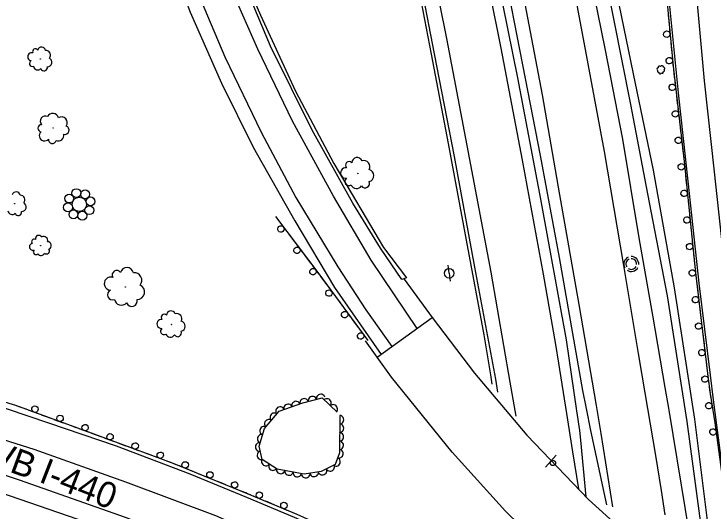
# Model space of a CAD drawing. Extents: x 1722896 to 1754269, y 648279 to 666297.
# Drawn here: x 1739766.7 to 1740094.2, y 649946.6 to 650179.3 of the extents above; entities that cross this region are included whole.
import ezdxf

# ---------------------------------------------------------------- set-up
doc = ezdxf.new("R2010")
doc.units = 0
for name, color, linetype in [('DESIGN - CENTERLINE - Proposed', 7, 'Continuous'), ('DESIGN - PUBLIC HEARING - Shapes', 7, 'Continuous'), ('DESIGN - SCRATCH - User 1', 7, 'Continuous'), ('DESIGN - SHEET - Linework', 7, 'Continuous'), ('SURVEY - CENTERLINE - Preliminary Text', 7, 'Continuous'), ('SURVEY - DTM - Breaklines', 7, 'Continuous'), ('SURVEY - VEGETATION - Features with Text', 7, 'Continuous')]:
    doc.layers.add(name, color=color, linetype=linetype)

msp = doc.modelspace()

# ---------------------------------------------------------------- linework, layer by layer
at = {"layer": 'DESIGN - CENTERLINE - Proposed'}
for points in [[(1739913.33, 650799.52), (1739912.65, 650808.93), (1739920.51, 650809.96), (1739921.57, 650794.9), (1739928.92, 650758.75), (1739937.1, 650719.21), (1739947.39, 650672.74), (1739956.72, 650629.93), (1739965.85, 650591.63), (1739975.34, 650545.72), (1739985.38, 650496.72), (1739996.72, 650441.3), (1740006.21, 650396.03), (1740016.52, 650346.91), (1740023.22, 650314.54), (1740032.46, 650269.85), (1740045.72, 650205.23), (1740056.71, 650151.35), (1740066.17, 650106.13), (1740076, 650051.06), (1740085.5, 649989.53), (1740093.71, 649923.36), (1740096.88, 649902.73)], [(1740090.85, 649923.33), (1740082.05, 649988.55), (1740072.85, 650047.27), (1740063.63, 650095.05), (1740055.74, 650136.89), (1740047.78, 650177.03), (1740039.49, 650218.85), (1740031.03, 650261.48), (1740023.03, 650300.6), (1740012.33, 650349.5), (1740003.05, 650395.86), (1739992.77, 650445.76), (1739979.56, 650508.05), (1739967.23, 650565.84), (1739949.78, 650644.2), (1739934.81, 650713.45), (1739920.46, 650779.77), (1739917.28, 650793.29), (1739913.33, 650799.52)], [(1739949.53, 650055.1), (1739962.56, 650037.17)], [(1739936.87, 650018.54), (1739962.56, 650037.17), (1739982.49, 650011.17), (1740006.96, 649982.01), (1740035.92, 649952.03), (1740064.3, 649926.27)], [(1739936.87, 650018.54), (1739931.37, 650026.29)], [(1740063.24, 649885.1), (1740061.62, 649886.22), (1740031.48, 649912.77), (1739996.95, 649946.55), (1739972, 649974.05), (1739943.58, 650009.2), (1739936.87, 650018.54)]]:
    msp.add_lwpolyline(points, dxfattribs=at)
at = {"layer": 'DESIGN - PUBLIC HEARING - Shapes'}
msp.add_line((1740015.75, 649967.09), (1740020.76, 649972.67), dxfattribs=at)
msp.add_circle((1740019.18, 649969.07), 1.25, dxfattribs=at)
at = {"layer": 'DESIGN - SCRATCH - User 1'}
for points in [[(1740047.32, 650862.78), (1740046.98, 650816.22), (1740046.64, 650776.97), (1740045.87, 650725.62), (1740046.33, 650678.57), (1740046.73, 650634.45), (1740048.03, 650582.74), (1740049.96, 650526.19), (1740052.64, 650469.96), (1740054.95, 650414.44), (1740058.12, 650352.5), (1740062.77, 650299.48), (1740066.66, 650253.19), (1740070.81, 650204.19), (1740075.46, 650154.82), (1740080.78, 650108.78), (1740085.99, 650058.1), (1740091.79, 650009.78)], [(1739868.31, 650747.95), (1739878.34, 650707.69), (1739891.84, 650656.8), (1739904.88, 650605.42), (1739919.15, 650546.43), (1739933.32, 650489.21), (1739945.7, 650435.58), (1739960, 650372.31), (1739973.31, 650309.84), (1739987.14, 650244.28), (1739998.39, 650189.2), (1740006.12, 650149.05), (1740013.29, 650113.05), (1740022.12, 650065.27), (1740033.01, 650002.94), (1740034.7, 649994.63)], [(1740030.44, 649993.5), (1740025.53, 650026.7), (1740013.49, 650092.58), (1740002.8, 650149.42), (1739988.91, 650218.16), (1739977.09, 650276.31), (1739964.1, 650336), (1739952.04, 650391.19), (1739942.4, 650433.85), (1739925.55, 650506.74), (1739911.76, 650563.97), (1739896.69, 650624.09), (1739882.06, 650680.89), (1739870.67, 650725.31), (1739865.75, 650739.07)], [(1739950.6, 650055.8), (1739948.47, 650054.97), (1739938.35, 650069.72), (1739925.52, 650090.7), (1739906.39, 650124.98), (1739886.95, 650164.31), (1739870.57, 650203.09)], [(1739872.67, 650200.71), (1739882.17, 650178.76), (1739898.53, 650143.13), (1739916.61, 650109.35), (1739939.84, 650069.95), (1739950.6, 650055.8)], [(1740073.23, 650178.54), (1740073.45, 650176.2)], [(1740073.45, 650176.2), (1740073.67, 650173.86)], [(1740073.82, 650172.27), (1740074.25, 650167.69)], [(1740074.4, 650166.1), (1740074.62, 650163.76)], [(1740074.62, 650163.76), (1740074.84, 650161.42)], [(1740074.99, 650159.82), (1740075.42, 650155.24)], [(1740075.6, 650153.65), (1740075.87, 650151.32)], [(1740075.87, 650151.32), (1740076.14, 650148.98)], [(1740076.32, 650147.4), (1740076.85, 650142.83)], [(1740077.03, 650141.24), (1740077.3, 650138.9)], [(1740077.3, 650138.9), (1740077.57, 650136.57)], [(1740077.75, 650134.98), (1740078.28, 650130.41)], [(1740078.47, 650128.82), (1740078.74, 650126.48)], [(1740078.74, 650126.48), (1740079.01, 650124.15)], [(1740079.19, 650122.56), (1740079.72, 650117.99)], [(1740079.9, 650116.4), (1740080.17, 650114.07)], [(1740080.17, 650114.07), (1740080.44, 650111.73)], [(1740080.62, 650110.14), (1740080.78, 650108.78), (1740081.11, 650105.57)], [(1740081.27, 650103.98), (1740081.51, 650101.64)], [(1740081.51, 650101.64), (1740081.75, 650099.3)], [(1740081.92, 650097.71), (1740082.39, 650093.14)], [(1740082.55, 650091.54), (1740082.79, 650089.21)], [(1740082.79, 650089.21), (1740083.03, 650086.87)], [(1740083.19, 650085.28), (1740083.66, 650080.7)], [(1739889.19, 650084.46), (1739909.45, 650057.62), (1739932.42, 650026.49)], [(1739889.19, 650084.46), (1739890.61, 650082.59)], [(1739891.57, 650081.31), (1739894.34, 650077.64)], [(1740083.83, 650079.11), (1740084.07, 650076.77)], [(1739895.31, 650076.36), (1739896.72, 650074.48)], [(1740084.07, 650076.77), (1740084.31, 650074.43)], [(1739896.72, 650074.48), (1739898.14, 650072.61)], [(1740084.47, 650072.84), (1740084.94, 650068.27)], [(1739899.1, 650071.33), (1739901.87, 650067.66)], [(1739902.84, 650066.38), (1739904.25, 650064.51)], [(1740085.1, 650066.67), (1740085.34, 650064.34)], [(1739904.25, 650064.51), (1739905.67, 650062.63)], [(1740085.34, 650064.34), (1740085.58, 650062)], [(1739906.63, 650061.35), (1739909.4, 650057.68)], [(1740085.75, 650060.41), (1740085.99, 650058.1), (1740086.26, 650055.83)], [(1739910.35, 650056.4), (1739911.75, 650054.51)], [(1739911.75, 650054.51), (1739913.15, 650052.61)], [(1740086.45, 650054.25), (1740086.73, 650051.91)], [(1739914.09, 650051.33), (1739916.83, 650047.63)], [(1740086.73, 650051.91), (1740087.01, 650049.58)], [(1739917.78, 650046.34), (1739919.17, 650044.45)], [(1740087.2, 650047.99), (1740087.75, 650043.43)], [(1739919.17, 650044.45), (1739920.57, 650042.56)], [(1739921.52, 650041.27), (1739924.25, 650037.57)], [(1740087.94, 650041.84), (1740088.22, 650039.5)], [(1740088.22, 650039.5), (1740088.5, 650037.17)], [(1739925.2, 650036.28), (1739926.59, 650034.39)], [(1739926.59, 650034.39), (1739927.99, 650032.5)], [(1740088.69, 650035.58), (1740089.24, 650031.01)], [(1739928.94, 650031.21), (1739931.67, 650027.51)], [(1740089.43, 650029.43), (1740089.71, 650027.09)], [(1740089.71, 650027.09), (1740089.99, 650024.76)], [(1739954.87, 649918.73), (1739931.52, 649930.36), (1739899.38, 649944.91), (1739876.15, 649954.68), (1739840.99, 649968.97), (1739802.99, 649982.96), (1739767.58, 649995.95), (1739719.94, 650010.38), (1739665.13, 650024.26)], [(1740090.18, 650023.17), (1740090.73, 650018.6)], [(1740090.92, 650017.01), (1740091.2, 650014.68)], [(1740091.2, 650014.68), (1740091.48, 650012.35)], [(1740091.67, 650010.76), (1740091.79, 650009.78), (1740092.22, 650006.19)], [(1740091.79, 650009.78), (1740092.78, 650001.52), (1740095.1, 649987.83), (1740099.81, 649952.2)], [(1740092.41, 650004.6), (1740092.69, 650002.27)], [(1740092.69, 650002.27), (1740092.78, 650001.52), (1740093.04, 649999.95)], [(1740093.31, 649998.37), (1740094.08, 649993.84)], [(1739770.15, 649995.01), (1739767.94, 649995.82)], [(1739772.35, 649994.2), (1739770.15, 649995.01)], [(1739778.17, 649992.06), (1739773.85, 649993.65)], [(1740032.24, 649979.68), (1740031.81, 649984.21), (1740030.44, 649993.5)], [(1740034.7, 649994.63), (1740036.82, 649984.22), (1740043.1, 649955.23), (1740044.22, 649949.51)], [(1739781.88, 649990.7), (1739779.68, 649991.51)], [(1739784.09, 649989.89), (1739781.88, 649990.7)], [(1739789.91, 649987.76), (1739785.59, 649989.34)], [(1739793.62, 649986.4), (1739791.41, 649987.21)], [(1739795.82, 649985.59), (1739793.62, 649986.4)], [(1739801.65, 649983.46), (1739797.33, 649985.04)], [(1739805.35, 649982.09), (1739803.15, 649982.91)], [(1739807.56, 649981.28), (1739805.35, 649982.09)], [(1739813.38, 649979.14), (1739809.06, 649980.73)], [(1739817.08, 649977.77), (1739814.88, 649978.58)], [(1739819.29, 649976.96), (1739817.08, 649977.77)], [(1740034.77, 649953.22), (1740032.24, 649979.68)], [(1739825.11, 649974.82), (1739820.79, 649976.41)], [(1739828.81, 649973.45), (1739826.61, 649974.26)], [(1739831.02, 649972.64), (1739828.81, 649973.45)], [(1739836.83, 649970.5), (1739832.52, 649972.09)], [(1739840.54, 649969.13), (1739838.34, 649969.94)], [(1739842.73, 649968.26), (1739840.99, 649968.97), (1739840.54, 649969.13)], [(1739848.47, 649965.93), (1739844.21, 649967.66)], [(1739852.13, 649964.44), (1739849.95, 649965.33)], [(1739854.3, 649963.56), (1739852.13, 649964.44)], [(1739860.05, 649961.22), (1739855.79, 649962.95)], [(1739863.71, 649959.73), (1739861.53, 649960.62)], [(1739865.89, 649958.85), (1739863.71, 649959.73)], [(1739871.63, 649956.52), (1739867.37, 649958.25)], [(1739875.29, 649955.03), (1739873.11, 649955.91)], [(1739877.46, 649954.13), (1739876.15, 649954.68), (1739875.29, 649955.03)], [(1739883.18, 649951.72), (1739878.93, 649953.51)], [(1739886.81, 649950.19), (1739884.65, 649951.1)], [(1739888.98, 649949.28), (1739886.81, 649950.19)], [(1739894.7, 649946.88), (1739890.46, 649948.66)]]:
    msp.add_lwpolyline(points, dxfattribs=at)
for centre, start, end in [((1740072.54, 650169.86), 118.6397, 118.6299), ((1740073.71, 650157.42), 118.6397, 118.6299), ((1740075.09, 650144.96), 119.8499, 119.8401), ((1740076.53, 650132.54), 119.8499, 119.8401), ((1740077.96, 650120.13), 119.8499, 119.8401), ((1740079.38, 650107.73), 119.1243, 119.1145), ((1740080.66, 650095.29), 119.1243, 119.1145), ((1740081.94, 650082.86), 119.1243, 119.1145), ((1739891.75, 650078.59), 150.3058, 150.2959), ((1740083.21, 650070.42), 119.1243, 119.1145), ((1739899.28, 650068.61), 150.3058, 150.2959), ((1739906.81, 650058.63), 150.3058, 150.2959), ((1740084.49, 650057.99), 119.1243, 119.1145), ((1739914.24, 650048.6), 149.6886, 149.6788), ((1740085.98, 650045.55), 120.106, 120.0961), ((1739921.66, 650038.55), 149.6886, 149.6788), ((1740087.47, 650033.14), 120.106, 120.0961), ((1739929.09, 650028.49), 149.6886, 149.6788), ((1740088.96, 650020.73), 120.106, 120.0961), ((1740090.45, 650008.32), 120.106, 120.0961), ((1740092.22, 649995.87), 122.9083, 122.8985), ((1739776.55, 649994.25), 3.1249, 3.115), ((1739788.29, 649989.95), 3.1249, 3.115), ((1739800.02, 649985.65), 3.1249, 3.115), ((1740094.15, 649983.58), 120.7906, 120.7808), ((1739811.76, 649981.33), 3.038, 3.0282), ((1739823.49, 649977.01), 3.038, 3.0282), ((1739835.22, 649972.69), 3.038, 3.0282), ((1739846.92, 649968.17), 1.1487, 1.1388), ((1739858.5, 649963.47), 1.1487, 1.1388), ((1739870.08, 649958.76), 1.1487, 1.1388), ((1739881.66, 649953.99), 0.443, 0.4331), ((1739893.18, 649949.14), 0.443, 0.4331)]:
    msp.add_arc(centre, 1.5, start, end, dxfattribs=at)
at = {"layer": 'SURVEY - CENTERLINE - Preliminary Text'}
for points in [[(1740104.23, 650025.36), (1740100.81, 650050.6), (1740094.82, 650105.4), (1740090.26, 650148.07), (1740087.09, 650182.32), (1740082.78, 650226.59), (1740079.34, 650266.76), (1740076.01, 650312.22), (1740073.73, 650350.88), (1740071.01, 650396.54), (1740068.92, 650441.19), (1740066.46, 650496.15), (1740064.69, 650543.14), (1740062.91, 650596.72), (1740062.12, 650644.94), (1740061.59, 650694.68), (1740061.65, 650743.08), (1740062.22, 650795.13), (1740062.92, 650846.39), (1740063.6, 650868.8)], [(1740093.04, 650010.12), (1740087.76, 650053.32), (1740082.57, 650100.97), (1740078.03, 650142.44), (1740072.66, 650195.66), (1740066.76, 650262.63), (1740063.1, 650307.28), (1740059.82, 650348.23), (1740056.57, 650390.96), (1740055.4, 650431.57), (1740053.6, 650478.09), (1740051.55, 650527.58), (1740049.95, 650569.98), (1740049.27, 650612.72), (1740048.37, 650631.49), (1740048.28, 650671.11), (1740048.39, 650717.5), (1740048.11, 650755.75), (1740048.58, 650790.68), (1740049.35, 650837.36), (1740049.54, 650863.74)], [(1739904.78, 650782.55), (1739906.63, 650766.11), (1739912.72, 650741.09), (1739922.47, 650703.79), (1739934.01, 650659.77), (1739948.12, 650602.76), (1739963.58, 650536.04), (1739975.82, 650480.64), (1739986.62, 650433.97), (1739998.02, 650382.57), (1740007.79, 650336.97), (1740013.45, 650305.62), (1740017.58, 650274.44), (1740022.25, 650237.27), (1740026.98, 650201.79), (1740033.88, 650165.11), (1740043.14, 650114.96), (1740052.21, 650061.48), (1740059.15, 650020.3), (1740062.28, 650001.95)], [(1740039.53, 649995.91), (1740031.53, 650043.24), (1740022.5, 650094.67), (1740014.38, 650141.42), (1740006.17, 650183.99), (1739997.65, 650226.18), (1739989.42, 650267.37), (1739980.24, 650310.38), (1739968.42, 650363.03), (1739957.83, 650412.18), (1739946.61, 650460.08), (1739935.32, 650509.46), (1739924.03, 650559.63), (1739913.49, 650604.73), (1739902.2, 650653.39), (1739887.12, 650710.33), (1739876.75, 650740.45), (1739870.85, 650756.76)], [(1739863.35, 650730.75), (1739870.47, 650704.47), (1739882.37, 650658.47), (1739892.23, 650620.33), (1739901.99, 650580.66), (1739913.09, 650535.68), (1739924.42, 650487.89), (1739935.67, 650439.68), (1739945.69, 650395.43), (1739955.47, 650351.47), (1739966.06, 650304.16), (1739976.04, 650256.42), (1739984.52, 650214.59), (1739994.71, 650163.28), (1740004.76, 650110.81), (1740014.65, 650057.41), (1740020.35, 650024.5)], [(1739850.84, 650685.14), (1739851.01, 650684.49), (1739862.83, 650637.04), (1739872.99, 650596.49), (1739884.65, 650550.12), (1739895.52, 650504.83), (1739905.1, 650463.04), (1739916.07, 650415.24), (1739924.93, 650376.52), (1739938.25, 650317.79), (1739948.11, 650271), (1739959.06, 650219.07), (1739969.29, 650167.86), (1739978.91, 650117.7), (1739990.05, 650058.43), (1739998.95, 650006.86), (1740001.75, 649991)], [(1739847.32, 650671.97), (1739851.74, 650654.06), (1739865.47, 650599.14), (1739879.27, 650543.64), (1739891.36, 650494.16), (1739905.18, 650436.5), (1739918.61, 650377.88), (1739929.87, 650325.51), (1739941.97, 650269.63), (1739953.23, 650214.19), (1739963.56, 650160.72), (1739972.94, 650112.64), (1739982.41, 650060.81), (1739992.26, 650008.28), (1739993.22, 650002.22)], [(1739846.47, 650668.8), (1739846.51, 650668.66), (1739852.68, 650643.76), (1739863.66, 650598.72), (1739874.61, 650555.46), (1739886.23, 650507.98), (1739897.61, 650460.61), (1739906.98, 650420.9), (1739917.07, 650376.05), (1739924.74, 650339.61), (1739934.96, 650294.52), (1739944.67, 650246.77), (1739954.28, 650201.29), (1739962.08, 650160.46), (1739970.19, 650118.71), (1739978.56, 650073.42), (1739986.76, 650029.05), (1739989.95, 650010.35), (1739990.64, 650006.01)], [(1739802.19, 650552.24), (1739798.79, 650506.98), (1739798.03, 650459.74), (1739799.9, 650421.98), (1739803.26, 650384.88), (1739807.84, 650351.16), (1739814.13, 650316.83), (1739823.78, 650275.49), (1739836.93, 650233.17), (1739849.33, 650197.78), (1739865.54, 650159.22), (1739882.51, 650123.94), (1739898.7, 650093.44), (1739918.45, 650060.87), (1739931.55, 650040.8), (1739943.75, 650023.53)], [(1739955.58, 650032.1), (1739934.09, 650063.96), (1739916.43, 650094), (1739897.22, 650129.17), (1739880.93, 650162.89), (1739869.23, 650189.59), (1739858.21, 650217.9), (1739848.27, 650247.22), (1739839.78, 650275.29), (1739832.72, 650304.1), (1739826.21, 650336.04), (1739821.27, 650366.96), (1739816.76, 650400.78), (1739814.33, 650439.23), (1739813.36, 650469.88), (1739813.54, 650497.35), (1739814.87, 650524.47), (1739816.92, 650551.06)], [(1740071.8, 650004.48), (1740066.17, 650037.4), (1740059.62, 650074.51), (1740051.97, 650120.67), (1740043.89, 650162.37), (1740036.86, 650196.96), (1740030.94, 650234.18), (1740024.2, 650275.58), (1740016.61, 650311.37), (1740008.76, 650348.8), (1739993.81, 650416.22), (1739984.69, 650456.66), (1739972.51, 650508.38)], [(1739764.85, 650442.27), (1739782.56, 650481.73), (1739788.36, 650482.9), (1739790.17, 650446.87), (1739794.28, 650406.86), (1739799.31, 650365.82), (1739804.6, 650333.99), (1739813.29, 650293.08), (1739821.52, 650260.42), (1739834.98, 650217.41), (1739849.32, 650180.22), (1739863.92, 650146.89), (1739878.69, 650116.94), (1739898.28, 650082.41), (1739916.9, 650051.17), (1739938.72, 650019.88)], [(1739954.21, 649918.24), (1739922.45, 649932.91), (1739898.17, 649943.6), (1739875.82, 649952.97), (1739849.29, 649963.79), (1739814.73, 649976.88), (1739782.99, 649987.67), (1739753.89, 649997.5), (1739714.65, 650009.36), (1739667.94, 650021.25), (1739637.39, 650028.22), (1739605.93, 650034.32)], [(1740020.35, 650024.5), (1740021.86, 650015.78), (1740025.55, 649992.2)], [(1739609.38, 650018.66), (1739626.9, 650015.3), (1739660.42, 650008.89), (1739694.31, 650000.33), (1739735.22, 649988.38), (1739776.01, 649975.45), (1739818.92, 649960.19), (1739861.18, 649944.47), (1739895.08, 649929.52), (1739946.97, 649905.05)], [(1740100.55, 649952.39), (1740094.45, 649998.65), (1740093.04, 650010.12)], [(1740073.62, 649993.78), (1740073.46, 649994.75), (1740071.8, 650004.48)], [(1739937.49, 649892.6), (1739899.44, 649910.37), (1739858.36, 649928.17), (1739818.97, 649943.54), (1739769.27, 649961.08), (1739735.4, 649972.27), (1739689.27, 649985.55), (1739644.84, 649996.26), (1739614.15, 650002.34)], [(1740062.28, 650001.95), (1740067.3, 649972.49), (1740069.84, 649956.2), (1740071.67, 649944.73)], [(1739616.22, 649993.77), (1739648.35, 649987), (1739683.76, 649977.95), (1739732.31, 649964.49), (1739764.98, 649953.74), (1739805.21, 649939.71), (1739843.49, 649925.06), (1739881.74, 649909.13), (1739935.68, 649883.27)], [(1740047.33, 649948.57), (1740041.73, 649982.88), (1740039.53, 649995.91)], [(1740081.25, 649947.27), (1740073.62, 649993.78)], [(1740025.55, 649992.2), (1740028.36, 649974.24), (1740031.16, 649956.95)], [(1740087.95, 649906.49), (1740081.25, 649947.27)]]:
    msp.add_lwpolyline(points, dxfattribs=at)
at = {"layer": 'SURVEY - DTM - Breaklines'}
for q in [(1739970.1, 650061.62), (1739971.08, 650054.18)]:
    msp.add_line((1739970.59, 650057.9), q, dxfattribs=at)
for centre, radius in [((1739792.6, 650092.89), 2.08), ((1739795.91, 650095.42), 2.08), ((1739800.05, 650094.87), 2.08), ((1739797.32, 650090.16), 3.36), ((1739802.57, 650091.55), 2.08), ((1739792.05, 650088.76), 2.08), ((1739802.02, 650087.42), 2.08), ((1739794.58, 650085.45), 2.08), ((1739798.71, 650084.89), 2.08), ((1739970.59, 650057.9), 2.25)]:
    msp.add_circle(centre, radius, dxfattribs=at)
for radius, start, end in [(3.5, 113.8254, 211.1202), (3.5, 355.4191, 91.8654), (2.5, 114.6278, 211.066), (2.5, 355.4164, 91.9614), (3.5, 235.2622, 332.0553), (2.5, 235.1801, 332.0147)]:
    msp.add_arc((1740055.9, 650062.23), radius, start, end, dxfattribs=at)
at = {"layer": 'SURVEY - VEGETATION - Features with Text'}
msp.add_lwpolyline([(1739919.36, 649991.32), (1739919.14, 649973.8), (1739917.25, 649968.3), (1739910.61, 649965.04), (1739902.64, 649963.86), (1739890.07, 649966.21), (1739882.92, 649970.68), (1739881.63, 649976.96), (1739884.09, 649985.17), (1739891.02, 649993.34), (1739902.1, 649997.18), (1739911.02, 649999.54), (1739918.04, 649992.82)], dxfattribs=at)
for centre, radius in [((1739779.06, 650158.22), 0.0654), ((1740069.75, 650153.28), 0.022), ((1739785.02, 650125.85), 0.0841), ((1739927.78, 650104.61), 0.087), ((1739767.08, 650090.47), 0.0651), ((1739779.2, 650070.85), 0.057), ((1739818.84, 650051.42), 0.108), ((1739840.53, 650033.93), 0.0738)]:
    msp.add_circle(centre, radius, dxfattribs=at)
for centre, radius, start, end in [((1739779.65, 650161.91), 1.87, 8.7065, 165.4954), ((1739775, 650159.32), 1.87, 70.8434, 264.2631), ((1739776.73, 650161.72), 1.29, 30.8227, 209.5683), ((1739781.7, 650160.07), 2.14, 317.7593, 95.2835), ((1739775.38, 650156.15), 1.42, 113.462, 290.7812), ((1739782.37, 650156.72), 2.12, 268.6551, 64.4936), ((1739777.88, 650155.13), 2.02, 188.7491, 315.5947), ((1739780.8, 650154.23), 1.56, 198.908, 13.9083), ((1740068.51, 650153.5), 0.631, 97.7815, 254.5704), ((1740069.14, 650154.18), 0.719, 46.8342, 184.3584), ((1740070.27, 650154.38), 0.714, 357.73, 153.5685), ((1740071.11, 650153.84), 0.527, 287.9829, 102.9832), ((1740068.56, 650152.51), 0.433, 119.8976, 298.6433), ((1740069.36, 650151.92), 0.629, 159.9183, 353.338), ((1740070.43, 650152.03), 0.479, 202.537, 19.8561), ((1740070.79, 650152.86), 0.679, 277.824, 44.6697), ((1739781.45, 650129.09), 2.41, 65.5966, 222.3855), ((1739784.87, 650130), 2.75, 14.6493, 152.1735), ((1739788.95, 650128.37), 2.73, 325.5451, 121.3836), ((1739779.61, 650125.81), 1.65, 87.7127, 266.4584), ((1739790.54, 650124.92), 2.01, 255.798, 70.7983), ((1739780.98, 650122.26), 2.4, 127.7334, 321.1531), ((1739787.51, 650122.41), 2.59, 245.6391, 12.4848), ((1739784.66, 650120.44), 1.83, 170.3521, 347.6712), ((1739927.44, 650109.58), 2.49, 21.6662, 178.4551), ((1739923.72, 650108.46), 1.71, 43.7824, 222.528), ((1739930.64, 650107.81), 2.84, 330.719, 108.2432), ((1739922.19, 650104.83), 2.49, 83.8031, 277.2227), ((1739932.51, 650103.66), 2.82, 281.6148, 77.4533), ((1739923.62, 650100.84), 1.89, 126.4217, 303.7409), ((1739927.17, 650100.26), 2.68, 201.7088, 328.5544), ((1739931.22, 650099.96), 2.08, 211.8677, 26.868), ((1739767.73, 650094.14), 1.87, 7.7832, 164.5721), ((1739769.74, 650092.27), 2.13, 316.8359, 94.3602), ((1739770.35, 650088.93), 2.11, 267.7317, 63.5702), ((1739765.86, 650087.41), 2.01, 187.8257, 314.6714), ((1739768.75, 650086.47), 1.56, 197.9846, 12.9849), ((1739778.35, 650073.99), 1.63, 32.9345, 189.7234), ((1739780.64, 650073.27), 1.86, 341.9873, 119.5115), ((1739775.58, 650070.27), 1.63, 95.0714, 288.4911), ((1739776.1, 650072.8), 1.12, 55.0507, 233.7963), ((1739782.37, 650070.84), 1.85, 292.8831, 88.7216), ((1739777.02, 650067.89), 1.24, 137.69, 315.0092), ((1739782.01, 650068.3), 1.36, 223.136, 38.1363), ((1739779.37, 650067.97), 1.76, 212.9771, 339.8227), ((1739814.84, 650057.09), 2.12, 32.4629, 211.2085), ((1739819.64, 650057.54), 3.09, 10.3467, 167.1357), ((1739812.09, 650053.05), 3.09, 72.4836, 265.9033), ((1739823.11, 650054.61), 3.52, 319.3995, 96.9237), ((1739824.37, 650049.11), 3.5, 270.2953, 66.1338), ((1739812.87, 650047.84), 2.35, 115.1022, 292.4214), ((1739817.04, 650046.27), 3.33, 190.3893, 317.235), ((1739821.9, 650044.92), 2.58, 200.5482, 15.5485), ((1739840.29, 650038.15), 2.11, 21.0849, 177.8738), ((1739835.79, 650034.17), 2.11, 83.2217, 276.6414), ((1739837.12, 650037.23), 1.45, 43.201, 221.9467), ((1739842.99, 650036.62), 2.41, 330.1376, 107.6619), ((1739844.54, 650033.09), 2.39, 281.0335, 76.8719), ((1739836.97, 650030.77), 1.61, 125.8404, 303.1595), ((1739839.97, 650030.25), 2.28, 201.1274, 327.9731), ((1739843.41, 650029.96), 1.77, 211.2864, 26.2866)]:
    msp.add_arc(centre, radius, start, end, dxfattribs=at)
for centre, major_axis in [((1739906.52, 649998.35), (1.93, 0.51)), ((1739910.38, 649999.38), (1.93, 0.51)), ((1739895.08, 649994.74), (1.89, 0.65)), ((1739898.86, 649996.05), (1.89, 0.65)), ((1739902.65, 649997.32), (1.93, 0.51)), ((1739913.43, 649997.23), (1.44, -1.38)), ((1739916.32, 649994.47), (1.44, -1.38)), ((1739891.3, 649993.43), (1.89, 0.65)), ((1739888.62, 649990.52), (1.29, 1.53)), ((1739919.33, 649989.32), (-0.02, -2)), ((1739886.03, 649987.47), (1.29, 1.53)), ((1739919.29, 649985.32), (-0.02, -2)), ((1739883.8, 649984.22), (0.57, 1.92)), ((1739882.66, 649980.39), (0.57, 1.92)), ((1739919.24, 649981.32), (-0.02, -2)), ((1739881.71, 649976.55), (-0.4, 1.96)), ((1739919.19, 649977.32), (-0.02, -2)), ((1739882.52, 649972.63), (-0.4, 1.96)), ((1739918.99, 649973.34), (-0.65, -1.89)), ((1739884.62, 649969.62), (-1.7, 1.06)), ((1739917.69, 649969.56), (-0.65, -1.89)), ((1739888.01, 649967.5), (-1.7, 1.06)), ((1739914.86, 649967.13), (-1.8, -0.88)), ((1739891.62, 649965.93), (-1.97, 0.37)), ((1739895.55, 649965.19), (-1.97, 0.37)), ((1739899.48, 649964.45), (-1.97, 0.37)), ((1739903.42, 649963.98), (-1.98, -0.29)), ((1739907.38, 649964.56), (-1.98, -0.29)), ((1739911.27, 649965.36), (-1.8, -0.88))]:
    msp.add_ellipse(centre, major_axis=major_axis, ratio=0.940188, start_param=0, end_param=3.141593, dxfattribs=at)

# ---------------------------------------------------------------- texts
at = {"layer": 'DESIGN - SHEET - Linework'}
for s, rotation, p in [('WB', 339.7867, (1739749.99, 649970.28)), ('I-440', 338.694, (1739777.88, 649960.41))]:
    msp.add_text(s, height=12, rotation=rotation, dxfattribs=at).set_placement(p)

doc.saveas('drawing.dxf')
